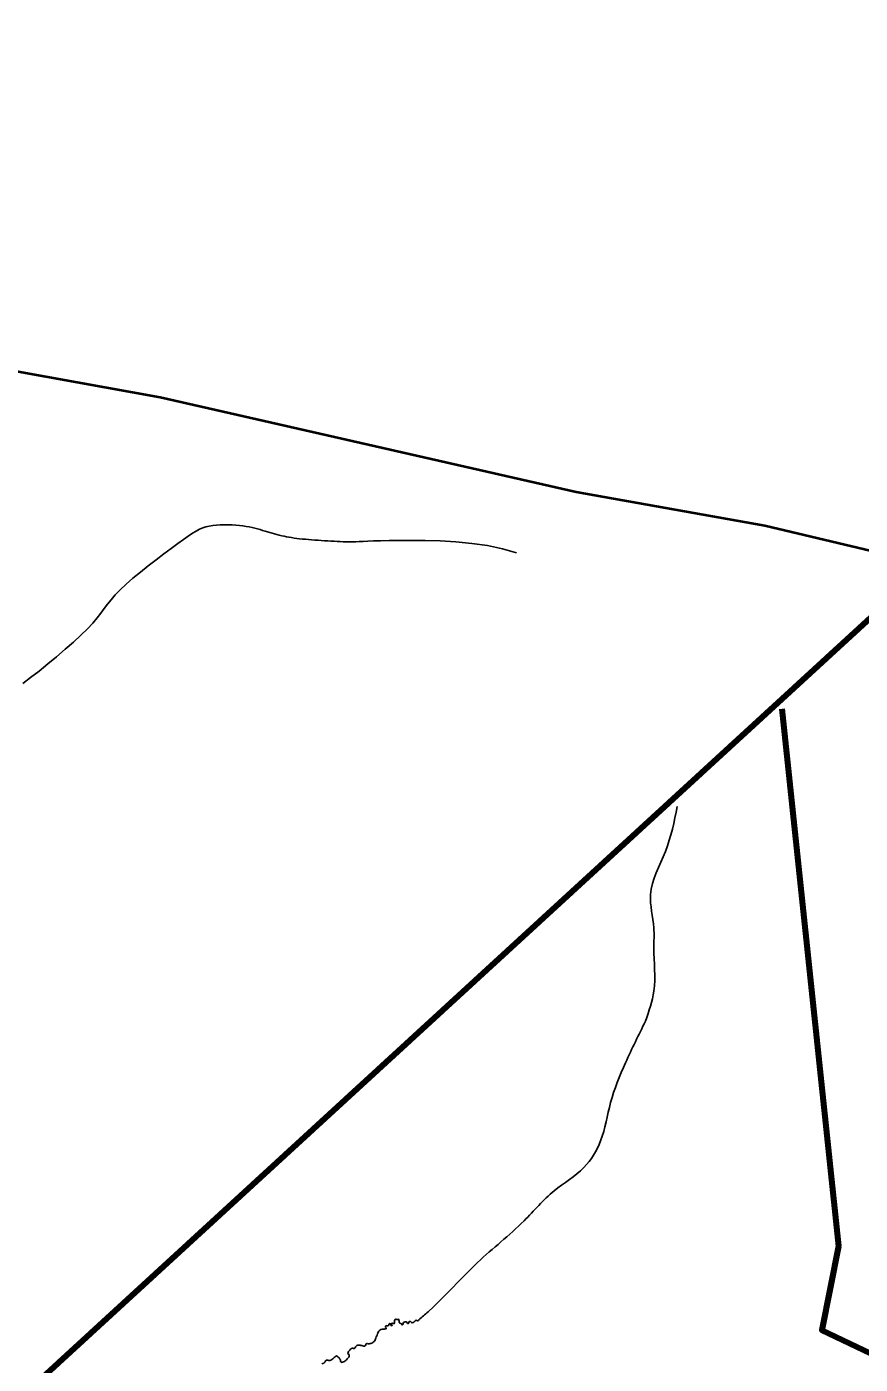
# Model space of a CAD drawing. Extents: x 553962 to 842807, y 8883888 to 9032388.
# Drawn here: x 712747 to 717768, y 8955681 to 8963741 of the extents above; entities that cross this region are included whole.
import ezdxf

# ---------------------------------------------------------------- set-up
doc = ezdxf.new("R2010")
doc.units = 0
doc.header["$LTSCALE"] = 200
for name, color, linetype, lineweight in [('12', 7, 'Continuous', 25), ('24', 7, 'Continuous', 25), ('9', 7, 'Continuous', 90)]:
    doc.layers.add(name, color=color, linetype=linetype, lineweight=lineweight)

msp = doc.modelspace()

# ---------------------------------------------------------------- linework, layer by layer
at = {"layer": '12', "lineweight": 40}
msp.add_lwpolyline([(710551.5, 8961397.1), (711177.1, 8961501.2), (712016, 8961727.1), (712359, 8961724.2), (713550.7, 8961508.2), (716056.5, 8960938), (717193.5, 8960736.2), (719630.3, 8960157.3)], dxfattribs=at)
at = {"layer": '24'}
for points in [[(713767.8, 8960701.6), (713788.2, 8960712.2), (713807.5, 8960720.4), (713826.5, 8960726.6), (713846.2, 8960731.3), (713867.2, 8960734.9), (713889.5, 8960737.5), (713912.7, 8960739.1), (713936.3, 8960739.8), (713960.1, 8960739.8), (713983.6, 8960739), (714006.5, 8960737.5), (714028.5, 8960735.5), (714049.1, 8960732.9), (714068.6, 8960729.9), (714087, 8960726.5), (714104.5, 8960722.7), (714121.2, 8960718.7), (714137.2, 8960714.5), (714152.6, 8960710.2), (714167.7, 8960705.8), (714182.5, 8960701.4), (714197.1, 8960697.1), (714211.5, 8960692.8), (714225.7, 8960688.6), (714240, 8960684.5), (714254.2, 8960680.7), (714268.4, 8960677), (714282.7, 8960673.5), (714297.2, 8960670.3), (714311.9, 8960667.4), (714326.8, 8960664.7), (714342.1, 8960662.2), (714357.7, 8960659.8), (714373.9, 8960657.7), (714390.6, 8960655.8), (714407.8, 8960653.9), (714425.8, 8960652.2), (714444.2, 8960650.7), (714463.1, 8960649.2)], [(712723.4, 8959783.3), (712770.3, 8959818.9), (712820.9, 8959858.5), (712873.6, 8959900.9), (712926.7, 8959944.9), (712978.7, 8959989.2), (713028, 8960032.8), (713073, 8960074.5), (713112, 8960113), (713144.1, 8960147.5), (713170.5, 8960178.6), (713192.9, 8960207.3), (713213.2, 8960234.5), (713233.2, 8960261.2), (713254.6, 8960288.2), (713279.3, 8960316.7), (713309.1, 8960347.5), (713345.1, 8960381.2), (713386.3, 8960417.3), (713431.2, 8960454.6), (713478.3, 8960492.2), (713525.8, 8960529.2), (713572.4, 8960564.6), (713616.3, 8960597.2), (713656, 8960626.3), (713690.3, 8960650.9), (713719.8, 8960671.4), (713745.3, 8960688.2), (713767.8, 8960701.6)], [(714463.1, 8960649.2), (714482.3, 8960647.8), (714501.8, 8960646.4), (714521.3, 8960645.2), (714540.8, 8960643.9), (714560.1, 8960642.7), (714579.2, 8960641.4), (714598, 8960640.3), (714616.7, 8960639.2), (714635.3, 8960638.3), (714653.8, 8960637.6), (714672.3, 8960637.1), (714690.9, 8960636.9), (714709.5, 8960637.1), (714728.5, 8960637.7), (714749.1, 8960638.5), (714772.9, 8960639.6), (714801.3, 8960640.8), (714835.9, 8960642.1), (714878.1, 8960643.3), (714929.4, 8960644.4), (714991.4, 8960645.3), (715064.8, 8960645.7), (715147.8, 8960645), (715237.6, 8960642.3), (715331.6, 8960636.8), (715427.3, 8960627.7), (715521.9, 8960614.1), (715612.9, 8960595.2), (715697.6, 8960570.2)], [(715115.4, 8955955.8), (715112.5, 8955953.5), (715108.8, 8955948.5), (715106, 8955944.2), (715100.8, 8955942.2), (715097, 8955945.6), (715092, 8955947.6), (715087.2, 8955943.3), (715082.7, 8955939), (715079.2, 8955935.2), (715074.5, 8955932.4), (715069.4, 8955931.5), (715064.5, 8955933.6), (715060.5, 8955936.7), (715056.3, 8955940.1), (715050.7, 8955937.5), (715047.4, 8955931.2), (715046.3, 8955926.1), (715040.8, 8955927.8), (715037, 8955934), (715032.6, 8955936.8), (715026.8, 8955936.8), (715021.3, 8955935.7), (715017.3, 8955932.3), (715014.2, 8955926.7), (715012.8, 8955921), (715009.1, 8955917.5), (715006.3, 8955922.5), (715000.6, 8955925.9), (714995, 8955927.9), (714991.1, 8955932.4), (714990.9, 8955937.4), (714990.6, 8955942.7), (714988.6, 8955947.8), (714985.5, 8955953.1), (714980.1, 8955951.8), (714975.4, 8955950), (714970.1, 8955953.2), (714966, 8955950), (714962.7, 8955944.2), (714962.2, 8955937.7), (714962.1, 8955931.6), (714961, 8955926.5), (714955, 8955926.5)], [(714955, 8955926.5), (714949.3, 8955929.1), (714944.7, 8955926.8), (714942.5, 8955921.3), (714946.8, 8955918.6), (714947.3, 8955913.6), (714941.8, 8955914.2), (714939.9, 8955919.7), (714937.4, 8955924.2), (714932.8, 8955927.1), (714928.7, 8955922.5), (714927.3, 8955916.6), (714923.1, 8955913), (714917.3, 8955912), (714912.5, 8955914.6), (714908.7, 8955910.6), (714908.8, 8955905.2), (714911.5, 8955900.6), (714912.2, 8955895.6), (714906.6, 8955894.1), (714900, 8955893.2), (714894.6, 8955892.7), (714888.1, 8955892.5), (714879.9, 8955890.4), (714873, 8955887.2), (714867.8, 8955880.1), (714864.5, 8955875.1), (714862.1, 8955869.5), (714860.1, 8955864.7), (714856.9, 8955857.1), (714855.2, 8955851.5), (714852.5, 8955845.5), (714849.4, 8955839.4), (714847.5, 8955834), (714846.5, 8955829), (714844, 8955823.3), (714840.1, 8955819.2), (714836.5, 8955815.5), (714831.9, 8955811.7), (714826.4, 8955808.6), (714820.4, 8955806.7), (714815.3, 8955806), (714809.8, 8955805.1), (714803.4, 8955805.1), (714797.2, 8955806.8), (714792.1, 8955804.7), (714788.7, 8955800.9), (714786.8, 8955795), (714783.1, 8955790.5), (714777.1, 8955790.7), (714771.2, 8955791.4), (714765.3, 8955793.4), (714760.4, 8955794.8), (714754.9, 8955795.4), (714746.9, 8955796.1), (714740.9, 8955795.6), (714735.5, 8955794.7), (714732.2, 8955790.5), (714727.7, 8955785.8), (714725, 8955780.7), (714721.8, 8955776.3), (714716.3, 8955775.8), (714711.3, 8955778.1), (714705.9, 8955777.2), (714701.1, 8955775), (714695.8, 8955770.9), (714692.7, 8955766.9), (714688.7, 8955762.9), (714685.2, 8955758.4), (714682.7, 8955753), (714681.8, 8955747.7), (714684.1, 8955743), (714688.6, 8955739.1), (714689.3, 8955733.5), (714688.7, 8955728.4), (714686.4, 8955723.6), (714683.2, 8955719.4), (714677.3, 8955713.2), (714673.2, 8955708.2), (714669.3, 8955704.2), (714665.2, 8955701), (714660.1, 8955698.1), (714655.1, 8955695.9), (714648.5, 8955693.5), (714643.5, 8955692.7), (714638.2, 8955696.4), (714637.4, 8955701.8), (714636.9, 8955707.4), (714633.6, 8955711.9), (714631.8, 8955716.8), (714628.3, 8955720.8), (714623.8, 8955724.1), (714619.9, 8955728.5), (714613.7, 8955731.1), (714608.7, 8955729.4), (714603.9, 8955725.2), (714598.6, 8955721.3), (714594.7, 8955718), (714590.3, 8955714.8), (714584.3, 8955709.8), (714577.9, 8955705.2)], [(714577.9, 8955705.2), (714572, 8955704), (714566.5, 8955704.2), (714561.3, 8955705.9), (714555.8, 8955706.6), (714550.6, 8955705), (714547, 8955701.3), (714543.7, 8955695.7), (714541.2, 8955691), (714536.7, 8955688.5), (714524.8, 8955683)]]:
    msp.add_lwpolyline(points, dxfattribs=at)
for points in [[(716665.2, 8959042.7), (716595.1, 8958771.9), (716504.9, 8958511.2), (716524.9, 8958310.6), (716524.9, 8958190.3), (716524.9, 8957929.6), (716474.8, 8957749)], [(716474.8, 8957749), (716354.5, 8957498.3), (716264.3, 8957257.6), (716204.2, 8957027), (716103.9, 8956866.5), (715923.5, 8956726.1), (715743.1, 8956545.6), (715462.4, 8956294.9), (715171.8, 8956004.1), (715115.4, 8955955.8)]]:
    msp.add_spline(points, degree=3, dxfattribs=at)
at = {"layer": '9'}
for points in [[(705081.2, 8958366.8), (705509.2, 8948874.2), (720755.9, 8962863.6), (723053.6, 8963740.6)], [(717295.3, 8959630.3), (717636.9, 8956393.6), (717537.2, 8955887), (718376.1, 8955487), (718808.6, 8955185.8), (719472.1, 8954177.6), (719984.6, 8952814.2), (721077.3, 8952390.4), (721486.8, 8951456.6), (721666.8, 8950799.8), (721718.4, 8950547.1), (727920.4, 8947850.3), (733274.5, 8948007.9), (737635.8, 8948628.8)]]:
    msp.add_lwpolyline(points, dxfattribs=at)

doc.saveas('drawing.dxf')
